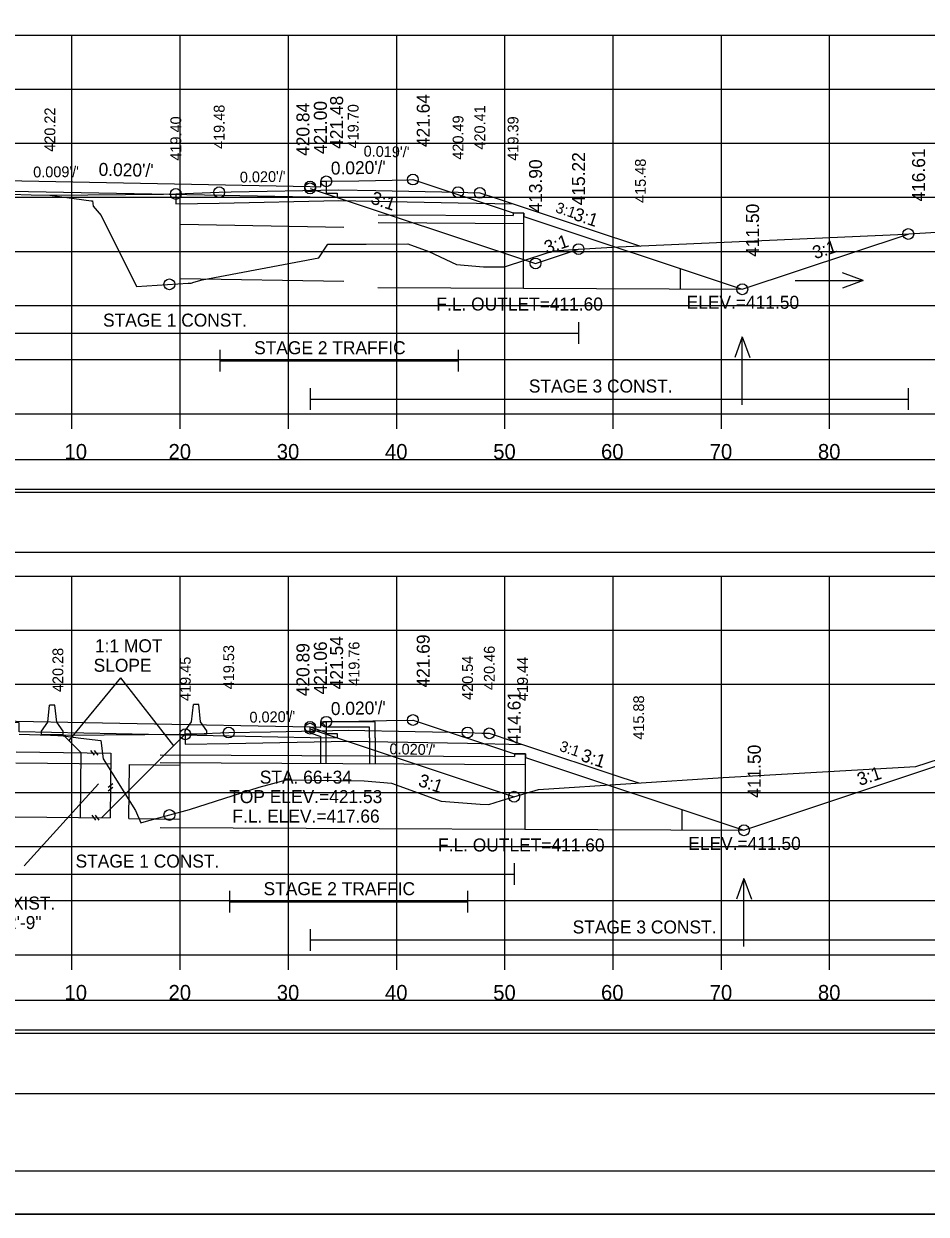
# Model space of a CAD drawing. Extents: x 1371057 to 1372761, y 380005 to 390517.
# Drawn here: x 1371899.8 to 1371983.1, y 385551.9 to 385661.9 of the extents above; entities that cross this region are included whole.
import ezdxf

# ---------------------------------------------------------------- set-up
doc = ezdxf.new("R2010")
doc.units = 0
for name, color, linetype in [('R_Alt Surface', 7, 'Continuous'), ('R_Axis', 7, 'Continuous'), ('R_Axis Annot', 7, 'Continuous'), ('R_Border', 7, 'Continuous'), ('R_Detour', 7, 'Continuous'), ('R_Draft', 7, 'Continuous'), ('R_Exist Surface', 7, 'Continuous'), ('R_Fin Surface', 7, 'Continuous'), ('R_Fin Surface Annot', 7, 'Continuous'), ('R_Grid', 7, 'Continuous'), ('R_No Plot', 7, 'Continuous'), ('R_Striping', 7, 'Continuous'), ('R_Water', 7, 'Continuous'), ('R_Water Annot', 7, 'Continuous'), ('R_Xsect Elev', 7, 'Continuous'), ('R_Xsect Slope', 7, 'Continuous')]:
    doc.layers.add(name, color=color, linetype=linetype)

msp = doc.modelspace()

# ---------------------------------------------------------------- linework, layer by layer
at = {"layer": 'R_Alt Surface'}
for points in [[(1371927.71, 385647.33), (1371927.71, 385646.25), (1371928.71, 385646.23), (1371928.71, 385645.8), (1371926.21, 385645.85), (1371898.57, 385646.4), (1371898.57, 385647.23), (1371894.21, 385647.32), (1371876.72, 385646.97), (1371876.72, 385646.14), (1371862.21, 385645.85), (1371859.71, 385645.8), (1371859.71, 385646.23), (1371860.71, 385646.25), (1371860.71, 385647.33)], [(1371927.71, 385597.38), (1371927.71, 385596.3), (1371928.71, 385596.28), (1371928.71, 385595.85), (1371926.21, 385595.9), (1371899.33, 385596.44), (1371899.33, 385597.27), (1371894.21, 385597.37), (1371877.49, 385597.04), (1371877.49, 385596.21), (1371862.21, 385595.9), (1371859.71, 385595.85), (1371859.71, 385596.28), (1371860.71, 385596.3), (1371860.71, 385597.38)]]:
    msp.add_lwpolyline(points, dxfattribs=at)
at = {"layer": 'R_Axis'}
for p, q in [((1371744.21, 385625.85), (1372044.21, 385625.85)), ((1371904.21, 385624.45), (1371904.21, 385625.85)), ((1371914.21, 385624.45), (1371914.21, 385625.85)), ((1371924.21, 385624.45), (1371924.21, 385625.85)), ((1371934.21, 385624.45), (1371934.21, 385625.85)), ((1371944.21, 385624.45), (1371944.21, 385625.85)), ((1371954.21, 385624.45), (1371954.21, 385625.85)), ((1371964.21, 385624.45), (1371964.21, 385625.85)), ((1371974.21, 385624.45), (1371974.21, 385625.85)), ((1371744.21, 385575.85), (1372044.21, 385575.85)), ((1371904.21, 385574.45), (1371904.21, 385575.85)), ((1371914.21, 385574.45), (1371914.21, 385575.85)), ((1371924.21, 385574.45), (1371924.21, 385575.85)), ((1371934.21, 385574.45), (1371934.21, 385575.85)), ((1371944.21, 385574.45), (1371944.21, 385575.85)), ((1371954.21, 385574.45), (1371954.21, 385575.85)), ((1371964.21, 385574.45), (1371964.21, 385575.85)), ((1371974.21, 385574.45), (1371974.21, 385575.85))]:
    msp.add_line(p, q, dxfattribs=at)
at = {"layer": 'R_Border'}
msp.add_line((1372052.39, 385555.85), (1371736.21, 385555.85), dxfattribs=at)
at = {"layer": 'R_Detour'}
for p, q in [((1371914.21, 385643.36), (1371929.32, 385643.09)), ((1371914.21, 385638.36), (1371929.32, 385638.09)), ((1371909.45, 385588.44), (1371909.53, 385593.44)), ((1371909.53, 385593.44), (1371914.21, 385593.36)), ((1371909.45, 385588.44), (1371914.21, 385588.36))]:
    msp.add_line(p, q, dxfattribs=at)
for points in [[(1371902.17, 385646.06), (1371912.66, 385646.15), (1371913.8, 385646.16), (1371913.88, 385646.17), (1371917.81, 385646.32), (1371918.91, 385646.35), (1371928.85, 385646.55), (1371932.29, 385646.48), (1371939.88, 385646.33), (1371940.78, 385646.3), (1371941.89, 385646.26), (1371943.39, 385645.76), (1371944.96, 385645.24), (1371952.17, 385642.85), (1371956.73, 385641.33)], [(1371913.8, 385646.16), (1371913.8, 385645.24), (1371917.81, 385645.32), (1371928.85, 385645.55), (1371939.88, 385645.33), (1371944.96, 385645.24)], [(1371902.91, 385596.12), (1371903.46, 385596.13), (1371914.68, 385596.22), (1371915.64, 385596.26), (1371918.69, 385596.38), (1371922.55, 385596.46), (1371929.73, 385596.6), (1371935.93, 385596.48), (1371940.76, 385596.39), (1371942.09, 385596.33), (1371942.77, 385596.31), (1371944.94, 385595.59), (1371945.84, 385595.29), (1371955.12, 385592.21), (1371956.57, 385591.72)], [(1371914.68, 385596.22), (1371914.68, 385595.3), (1371918.69, 385595.38), (1371929.73, 385595.6), (1371940.76, 385595.39), (1371945.84, 385595.29)]]:
    msp.add_lwpolyline(points, dxfattribs=at)
for points in [[(1371741.06, 385618.89), (1372047.37, 385618.89), (1372047.37, 385621.6), (1371741.06, 385621.6)], [(1371741.06, 385568.89), (1372047.37, 385568.89), (1372047.37, 385571.6), (1371741.06, 385571.6)]]:
    msp.add_lwpolyline(points, close=True, dxfattribs=at)
at = {"layer": 'R_Draft'}
for p, q in [((1371903.39, 385596.17), (1371905.04, 385594.53)), ((1371914.68, 385596.22), (1371906.95, 385588.49)), ((1371905.04, 385594.53), (1371904.97, 385588.53)), ((1371906.29, 385594.3), (1371905.96, 385594.73)), ((1371906.62, 385594.29), (1371906.28, 385594.73)), ((1371907.55, 385591.33), (1371907.98, 385591.66)), ((1371907.54, 385591), (1371907.98, 385591.34)), ((1371906.4, 385588.29), (1371906.07, 385588.73)), ((1371906.73, 385588.29), (1371906.39, 385588.73))]:
    msp.add_line(p, q, dxfattribs=at)
for points in [[(1371741.12, 385613.05), (1372047.43, 385613.05), (1372047.43, 385618.57), (1371741.12, 385618.57)], [(1371741.12, 385563.02), (1372047.43, 385563.02), (1372047.43, 385568.55), (1371741.12, 385568.55)]]:
    msp.add_lwpolyline(points, close=True, dxfattribs=at)
at = {"layer": 'R_Exist Surface'}
for points in [[(1371898.57, 385646.13), (1371900.45, 385646.09), (1371902.17, 385646.06), (1371905.99, 385645.54), (1371906.11, 385645.53), (1371906.18, 385645.02), (1371906.9, 385644.16), (1371910.17, 385637.61), (1371914.94, 385637.92), (1371915.23, 385637.93), (1371915.48, 385638.02), (1371916.23, 385638.23), (1371927.01, 385640.25), (1371927.86, 385641.53), (1371931.39, 385641.53), (1371935.23, 385641.54), (1371937.17, 385640.84), (1371939.75, 385639.64), (1371942.23, 385639.42), (1371944.18, 385639.42), (1371948.03, 385640.7), (1371948.75, 385640.92), (1371950.97, 385641.06), (1371954.72, 385641.27), (1371980.51, 385642.4), (1371995.83, 385643.33)], [(1371899.33, 385596.22), (1371902.21, 385596.15), (1371902.91, 385596.12), (1371903.4, 385596.07), (1371905.04, 385595.87), (1371906.87, 385595.64), (1371907.08, 385593.96), (1371910.09, 385589.18), (1371910.56, 385588.03), (1371911.08, 385588.18), (1371915.07, 385589.26), (1371921.5, 385591.32), (1371924.03, 385592.02), (1371931.2, 385591.92), (1371933.74, 385591.7), (1371938.31, 385590.05), (1371941.93, 385589.75), (1371942.73, 385589.73), (1371943.89, 385590.11), (1371947.3, 385591.11), (1371964.36, 385592.24), (1371982.17, 385593.23), (1371985.51, 385594.32)]]:
    msp.add_lwpolyline(points, dxfattribs=at)
at = {"layer": 'R_Fin Surface'}
for points in [[(1371898.02, 385647.41), (1371926.21, 385646.85), (1371927.21, 385646.83), (1371927.21, 385647.33), (1371927.71, 385647.33), (1371930.71, 385647.39), (1371930.71, 385647.39), (1371935.34, 385647.48), (1371935.71, 385647.49), (1371944.96, 385644.41), (1371945.96, 385644.4), (1371945.96, 385644.08), (1371966.14, 385637.35), (1371966.14, 385637.35), (1371981.48, 385642.46), (1371981.48, 385642.46)], [(1371894.21, 385597.54), (1371926.21, 385596.9), (1371926.21, 385596.9), (1371927.21, 385596.88), (1371927.21, 385597.38), (1371927.51, 385597.38), (1371927.71, 385597.38), (1371930.71, 385597.44), (1371933.26, 385597.49), (1371935.71, 385597.54), (1371935.73, 385597.54), (1371945.11, 385594.41), (1371946.11, 385594.4), (1371946.11, 385594.08), (1371966.3, 385587.35), (1371989.58, 385595.11)]]:
    msp.add_lwpolyline(points, dxfattribs=at)
at = {"layer": 'R_Grid'}
for p, q in [((1371744.21, 385660.85), (1372044.21, 385660.85)), ((1371904.21, 385625.85), (1371904.21, 385660.85)), ((1371914.21, 385625.85), (1371914.21, 385660.85)), ((1371924.21, 385625.85), (1371924.21, 385660.85)), ((1371934.21, 385625.85), (1371934.21, 385660.85)), ((1371944.21, 385625.85), (1371944.21, 385660.85)), ((1371954.21, 385625.85), (1371954.21, 385660.85)), ((1371964.21, 385625.85), (1371964.21, 385660.85)), ((1371974.21, 385625.85), (1371974.21, 385660.85)), ((1371744.21, 385655.85), (1372044.21, 385655.85)), ((1371744.21, 385650.85), (1372044.21, 385650.85)), ((1371744.21, 385645.85), (1372044.21, 385645.85)), ((1371744.21, 385640.85), (1372044.21, 385640.85)), ((1371744.21, 385635.85), (1372044.21, 385635.85)), ((1371744.21, 385630.85), (1372044.21, 385630.85)), ((1371744.21, 385625.85), (1372044.21, 385625.85)), ((1371744.21, 385610.85), (1372044.21, 385610.85)), ((1371904.21, 385575.85), (1371904.21, 385610.85)), ((1371914.21, 385575.85), (1371914.21, 385610.85)), ((1371924.21, 385575.85), (1371924.21, 385610.85)), ((1371934.21, 385575.85), (1371934.21, 385610.85)), ((1371944.21, 385575.85), (1371944.21, 385610.85)), ((1371954.21, 385575.85), (1371954.21, 385610.85)), ((1371964.21, 385575.85), (1371964.21, 385610.85)), ((1371974.21, 385575.85), (1371974.21, 385610.85)), ((1371744.21, 385605.85), (1372044.21, 385605.85)), ((1371744.21, 385600.85), (1372044.21, 385600.85)), ((1371744.21, 385590.85), (1372044.21, 385590.85)), ((1371744.21, 385585.85), (1372044.21, 385585.85)), ((1371744.21, 385580.85), (1372044.21, 385580.85)), ((1371744.21, 385575.85), (1372044.21, 385575.85))]:
    msp.add_line(p, q, dxfattribs=at)
at = {"layer": 'R_No Plot'}
for p, q in [((1371901.98, 385597.34), (1371902.14, 385598.92)), ((1371902.39, 385598.92), (1371902.14, 385598.92)), ((1371902.64, 385598.92), (1371902.39, 385598.92)), ((1371902.81, 385597.34), (1371902.64, 385598.92)), ((1371915.26, 385597.38), (1371915.43, 385598.97)), ((1371915.68, 385598.97), (1371915.43, 385598.97)), ((1371915.93, 385598.97), (1371915.68, 385598.97)), ((1371916.09, 385597.38), (1371915.93, 385598.97)), ((1371901.4, 385596.5), (1371901.98, 385597.34)), ((1371903.4, 385596.5), (1371902.81, 385597.34)), ((1371914.68, 385596.55), (1371915.26, 385597.38)), ((1371916.68, 385596.55), (1371916.09, 385597.38)), ((1371901.39, 385596.17), (1371901.4, 385596.5)), ((1371903.39, 385596.17), (1371901.39, 385596.17)), ((1371903.39, 385596.17), (1371903.4, 385596.5)), ((1371914.68, 385596.22), (1371914.68, 385596.55)), ((1371916.68, 385596.22), (1371914.68, 385596.22)), ((1371916.68, 385596.22), (1371916.68, 385596.55)), ((1371723.81, 385551.87), (1372057.14, 385551.87))]:
    msp.add_line(p, q, dxfattribs=at)
for points in [[(1371723.8, 385765.2), (1372057.14, 385765.2), (1372057.14, 385551.86), (1371723.8, 385551.86)], [(1371970.13, 385761.31), (1371989.75, 385761.31), (1371989.75, 385751.43), (1372005.86, 385751.43), (1372029.06, 385751.43), (1372029.18, 385723.27), (1372052.39, 385723.27), (1372052.39, 385555.85), (1371736.21, 385555.85), (1371736.21, 385761.31)]]:
    msp.add_lwpolyline(points, close=True, dxfattribs=at)
for points in [[(1371926.21, 385646.68), (1371947.04, 385639.74), (1371951.01, 385641.06)], [(1371926.21, 385596.74), (1371945.06, 385590.45)]]:
    msp.add_lwpolyline(points, dxfattribs=at)
for centre in [(1371927.71, 385647.33), (1371935.71, 385647.49), (1371913.8, 385646.16), (1371917.81, 385646.32), (1371926.21, 385646.85), (1371926.21, 385646.68), (1371939.88, 385646.33), (1371941.89, 385646.26), (1371981.48, 385642.46), (1371951.01, 385641.06), (1371947.04, 385639.74), (1371913.21, 385637.81), (1371966.14, 385637.35), (1371935.71, 385597.54), (1371926.21, 385596.9), (1371926.21, 385596.74), (1371927.71, 385597.38), (1371914.68, 385596.22), (1371918.69, 385596.38), (1371940.76, 385596.39), (1371942.77, 385596.31), (1371945.06, 385590.45), (1371913.21, 385588.76), (1371966.3, 385587.35)]:
    msp.add_circle(centre, 0.5, dxfattribs=at)
at = {"layer": 'R_Striping'}
for p, q in [((1371876.64, 385633.3), (1371951.01, 385633.3)), ((1371951.01, 385634.3), (1371951.01, 385632.3)), ((1371917.88, 385631.75), (1371917.88, 385629.75)), ((1371939.88, 385631.75), (1371939.88, 385629.75)), ((1371917.88, 385630.75), (1371939.88, 385630.75)), ((1371926.21, 385628.21), (1371926.21, 385626.21)), ((1371981.48, 385628.21), (1371981.48, 385626.21)), ((1371926.21, 385627.21), (1371981.48, 385627.21)), ((1371945.06, 385584.3), (1371945.06, 385582.3)), ((1371877.51, 385583.3), (1371945.06, 385583.3)), ((1371918.76, 385581.75), (1371918.76, 385579.75)), ((1371940.76, 385581.75), (1371940.76, 385579.75)), ((1371918.76, 385580.75), (1371940.76, 385580.75)), ((1371926.21, 385578.21), (1371926.21, 385576.21)), ((1371926.21, 385577.21), (1371989.58, 385577.21))]:
    msp.add_line(p, q, dxfattribs=at)
at = {"layer": 'R_Water'}
for p, q in [((1371944.96, 385644.41), (1371944.96, 385644.16)), ((1371945.96, 385644.4), (1371944.96, 385644.41)), ((1371945.92, 385637.44), (1371945.96, 385644.4)), ((1371932.51, 385644.22), (1371944.96, 385644.16)), ((1371932.51, 385643.51), (1371945.95, 385643.44)), ((1371960.42, 385637.37), (1371960.43, 385639.25)), ((1371932.48, 385637.51), (1371966.14, 385637.35)), ((1371927.38, 385597.22), (1371927.46, 385597.38)), ((1371927.38, 385597.22), (1371927.71, 385596.88)), ((1371932.21, 385597.38), (1371927.46, 385597.38)), ((1371932.21, 385595.88), (1371932.21, 385597.38)), ((1371926.21, 385596.9), (1371927.71, 385596.38)), ((1371926.21, 385596.37), (1371927.21, 385596.03)), ((1371927.21, 385595.88), (1371927.21, 385596.03)), ((1371931.71, 385596.88), (1371927.71, 385596.88)), ((1371927.71, 385595.88), (1371927.71, 385596.38)), ((1371931.71, 385595.88), (1371931.71, 385596.88)), ((1371899.04, 385594.59), (1371907.8, 385594.49)), ((1371907.8, 385594.49), (1371907.73, 385588.49)), ((1371912.35, 385594.32), (1371945.11, 385594.16)), ((1371945.11, 385594.41), (1371945.11, 385594.16)), ((1371946.11, 385594.4), (1371945.11, 385594.41)), ((1371946.08, 385587.44), (1371946.11, 385594.4)), ((1371899.03, 385593.59), (1371907.79, 385593.49)), ((1371912.35, 385593.61), (1371946.11, 385593.44)), ((1371960.58, 385587.37), (1371960.59, 385589.25)), ((1371898.97, 385588.59), (1371907.73, 385588.49)), ((1371912.35, 385587.61), (1371966.3, 385587.35))]:
    msp.add_line(p, q, dxfattribs=at)
for points in [[(1371926.21, 385596.37), (1371926.21, 385596.9)], [(1371927.21, 385593.54), (1371927.21, 385595.88)], [(1371927.71, 385593.53), (1371927.71, 385595.88)], [(1371931.71, 385595.88), (1371931.71, 385593.51)], [(1371932.21, 385595.88), (1371932.21, 385593.51)]]:
    msp.add_lwpolyline(points, dxfattribs=at)
at = {"layer": 'R_Water Annot'}
for p, q in [((1371977.32, 385638.16), (1371975.39, 385638.86)), ((1371971.03, 385638.16), (1371977.32, 385638.16)), ((1371977.32, 385638.16), (1371975.39, 385637.46)), ((1371966.14, 385632.96), (1371965.44, 385631.04)), ((1371966.14, 385626.67), (1371966.14, 385632.96)), ((1371966.14, 385632.96), (1371966.84, 385631.04)), ((1371966.3, 385582.9), (1371965.6, 385580.98)), ((1371966.3, 385576.62), (1371966.3, 385582.9)), ((1371966.3, 385582.9), (1371967, 385580.98))]:
    msp.add_line(p, q, dxfattribs=at)
at = {"layer": 'R_Xsect Elev'}
for p, q in [((1371908.7, 385601.43), (1371903.91, 385595.65)), ((1371908.7, 385601.43), (1371913.6, 385595.14)), ((1371906.67, 385591.65), (1371899.8, 385584.06))]:
    msp.add_line(p, q, dxfattribs=at)

# ---------------------------------------------------------------- texts
at = {"layer": 'R_Axis Annot'}
for s, p in [('10', (1371903.52, 385621.65)), ('20', (1371913.13, 385621.65)), ('30', (1371923.13, 385621.65)), ('40', (1371933.13, 385621.65)), ('50', (1371943.13, 385621.65)), ('60', (1371953.09, 385621.65)), ('70', (1371963.13, 385621.65)), ('80', (1371973.13, 385621.65)), ('10', (1371903.52, 385571.65)), ('20', (1371913.13, 385571.65)), ('30', (1371923.13, 385571.65)), ('40', (1371933.13, 385571.65)), ('50', (1371943.13, 385571.65)), ('60', (1371953.09, 385571.65)), ('70', (1371963.13, 385571.65)), ('80', (1371973.13, 385571.65))]:
    msp.add_text(s, height=1.4, dxfattribs=at).set_placement(p)
at = {"layer": 'R_Fin Surface Annot'}
for s, rotation, p in [('419.48', 90, (1371918.31, 385650.32)), ('419.70', 90, (1371930.69, 385650.37)), ('420.41', 90, (1371942.39, 385650.26)), ('420.22', 90, (1371902.67, 385650.06)), ('419.40', 90, (1371914.3, 385649.24)), ('420.49', 90, (1371940.38, 385649.33)), ('419.39', 90, (1371945.46, 385649.24)), ("0.019'/'", 358.8832, (1371931.15, 385649.62)), ("0.009'/'", 0.4943, (1371900.63, 385647.69)), ('415.48', 90, (1371957.23, 385645.33)), ("0.020'/'", 1.1675, (1371919.73, 385647.21)), ('3:1', 341.6439, (1371948.81, 385644.49)), ('419.76', 90, (1371930.77, 385600.7)), ('420.28', 90, (1371903.41, 385600.12)), ('419.53', 90, (1371919.19, 385600.38)), ('420.46', 90, (1371943.27, 385600.31)), ('419.45', 90, (1371915.18, 385599.3)), ('420.54', 90, (1371941.26, 385599.39)), ('419.44', 90, (1371946.34, 385599.29)), ('415.88', 90, (1371957.07, 385595.72)), ("0.020'/'", 1.1594, (1371920.62, 385597.29)), ("0.020'/'", 358.8751, (1371933.54, 385594.38)), ('3:1', 341.6366, (1371949.17, 385594.71))]:
    msp.add_text(s, height=1, rotation=rotation, dxfattribs=at).set_placement(p)
at = {"layer": 'R_No Plot'}
for s, rotation, p in [('420.84', 90, (1371926.15, 385649.68)), ('415.22', 90, (1371951.61, 385645.11)), ('413.90', 90, (1371947.64, 385644.45)), ('3:1', 341.5668, (1371931.73, 385645.31)), ('3:1', 18.4332, (1371948.08, 385640.61)), ('420.89', 90, (1371926.15, 385599.74)), ('414.61', 90, (1371945.66, 385595.31)), ('3:1', 341.5668, (1371936.12, 385591.47))]:
    msp.add_text(s, height=1.2, rotation=rotation, dxfattribs=at).set_placement(p)
at = {"layer": 'R_Striping'}
for s, p in [('STAGE 1 CONST.', (1371907.08, 385633.9)), ('STAGE 2 TRAFFIC', (1371921.04, 385631.35)), ('STAGE 3 CONST.', (1371946.42, 385627.81)), ('STAGE 1 CONST.', (1371904.54, 385583.9)), ('STAGE 2 TRAFFIC', (1371921.91, 385581.35)), ('STAGE 3 CONST.', (1371950.47, 385577.81))]:
    msp.add_text(s, height=1.2, dxfattribs=at).set_placement(p)
at = {"layer": 'R_Water Annot'}
for s, p in [('F.L. OUTLET=411.60', (1371937.88, 385635.39)), ('STA. 66+34', (1371921.56, 385591.66)), ('TOP ELEV.=421.53', (1371918.74, 385589.86)), ('F.L. ELEV.=417.66', (1371919.03, 385588.06)), ('F.L. OUTLET=411.60', (1371938.03, 385585.39))]:
    msp.add_text(s, height=1.2, dxfattribs=at).set_placement(p)
at = {"layer": 'R_Xsect Elev'}
for s, p in [('421.64', (1371937.26, 385650.49)), ('421.00', (1371927.76, 385649.85)), ('421.48', (1371929.26, 385650.33)), ('416.61', (1371983.03, 385645.46)), ('411.50', (1371967.69, 385640.35)), ('421.06', (1371927.76, 385599.9)), ('421.54', (1371929.26, 385600.38)), ('421.69', (1371937.26, 385600.54)), ('411.50', (1371967.85, 385590.35))]:
    msp.add_text(s, height=1.2, rotation=90, dxfattribs=at).set_placement(p)
for s, p in [('ELEV.=411.50', (1371961, 385635.55)), ('1:1 MOT', (1371906.33, 385603.8)), ('SLOPE', (1371906.21, 385602)), ('ELEV.=411.50', (1371961.15, 385585.54)), ('REMOVAL OF EXIST. ', (1371886.62, 385580.02)), ('BOX CULVERT 2\'-9"', (1371886.43, 385578.22))]:
    msp.add_text(s, height=1.2, dxfattribs=at).set_placement(p)
at = {"layer": 'R_Xsect Slope'}
for s, rotation, p in [("0.020'/'", 358.8543, (1371906.66, 385647.84)), ("0.020'/'", 1.1457, (1371928.14, 385647.94)), ('3:1', 341.5641, (1371950.46, 385643.8)), ('3:1', 18.4357, (1371972.87, 385640.12)), ("0.020'/'", 1.1458, (1371928.14, 385597.99)), ('3:1', 341.5648, (1371951.15, 385593.79)), ('3:1', 18.4353, (1371976.99, 385591.44))]:
    msp.add_text(s, height=1.2, rotation=rotation, dxfattribs=at).set_placement(p)

doc.saveas('drawing.dxf')
